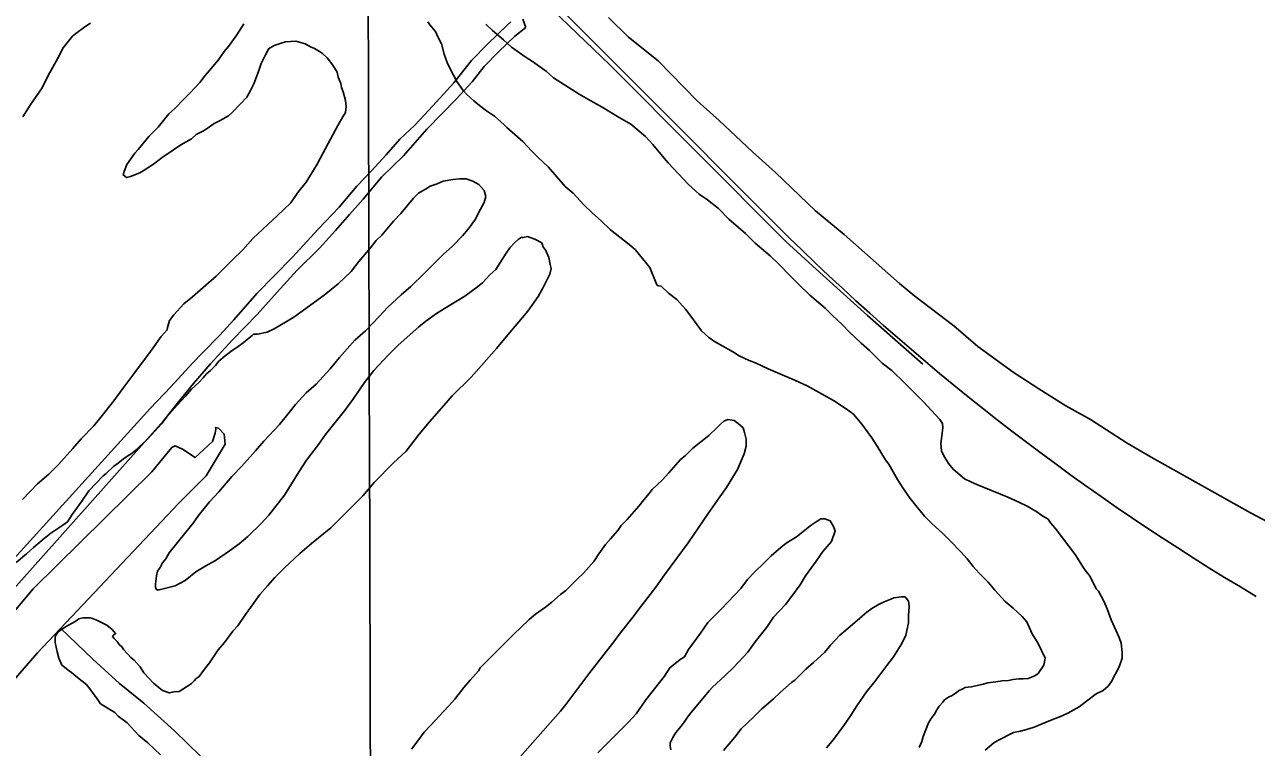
# Model space of a CAD drawing. Extents: x 3355677 to 3393573, y 612928 to 638357.
# Drawn here: x 3385728 to 3387126, y 622336 to 623156 of the extents above; entities that cross this region are included whole.
import ezdxf

# ---------------------------------------------------------------- set-up
doc = ezdxf.new("R2010")
doc.units = 0
for name, color, linetype in [('V-GRID-MAJR', 7, 'Continuous'), ('V-ROAD-CNTR', 7, 'Continuous'), ('V-SITE-VEGE', 7, 'Continuous'), ('V-TOPO-SHOR', 7, 'Continuous')]:
    doc.layers.add(name, color=color, linetype=linetype)

msp = doc.modelspace()

# ---------------------------------------------------------------- linework, layer by layer
at = {"layer": 'V-GRID-MAJR'}
msp.add_spline([(3386132.2, 618381), (3386114.6, 624440.3), (3386097, 630501.6), (3386079.3, 636562.8), (3386079.3, 636564.7)], degree=3, dxfattribs=at)
at = {"layer": 'V-ROAD-CNTR'}
for points in [[(3382157.2, 627282.4), (3384530.4, 624959.3), (3385857.9, 623653.2), (3386595.5, 622914.3)], [(3386747.4, 622770.5), (3386716, 622798), (3386684.7, 622825.7), (3386653.6, 622853.6), (3386622.6, 622881.7), (3386591.8, 622909.9), (3386392.2, 623110), (3386336.7, 623163.5), (3386281.3, 623217.3), (3386226.1, 623271.3), (3386171.2, 623325.5), (3386139.1, 623357.8), (3386106.8, 623390), (3386074.4, 623422), (3386041.9, 623453.8), (3386009.2, 623485.5), (3385976.3, 623517.1), (3385953.6, 623539.1), (3385936.2, 623556.2), (3385916.5, 623576.1), (3385896.9, 623596.1), (3385877.4, 623616.2)]]:
    msp.add_lwpolyline(points, dxfattribs=at)
msp.add_arc((3388540.3, 624898.2), 2778.2, 225.5693, 239.3984, dxfattribs=at)
at = {"layer": 'V-SITE-VEGE'}
for p, q in [((3386413.5, 623141.5), (3386390.8, 623163.7)), ((3386447.1, 623114.7), (3386413.5, 623141.5)), ((3386491.4, 623069.1), (3386447.1, 623114.7)), ((3386516.3, 623046.8), (3386491.4, 623069.1)), ((3386554.2, 623011.2), (3386516.3, 623046.8)), ((3386580.2, 622987.8), (3386554.2, 623011.2)), ((3386625.6, 622944.4), (3386580.2, 622987.8)), ((3386658.1, 622917.7), (3386625.6, 622944.4)), ((3386720.9, 622861.9), (3386658.1, 622917.7)), ((3386738.3, 622847.4), (3386720.9, 622861.9)), ((3386782.8, 622813.9), (3386738.3, 622847.4)), ((3386809.8, 622790.5), (3386782.8, 622813.9)), ((3386850, 622761.4), (3386809.8, 622790.5)), ((3386879.3, 622742.4), (3386850, 622761.4)), ((3386909.7, 622723.3), (3386879.3, 622742.4)), ((3386938, 622707.6), (3386909.7, 622723.3)), ((3386979.3, 622680.7), (3386938, 622707.6)), ((3387006.5, 622664.9), (3386979.3, 622680.7)), ((3387119.6, 622601.9), (3387006.5, 622664.9)), ((3387191.5, 622563.6), (3387119.6, 622601.9))]:
    msp.add_line(p, q, dxfattribs=at)
for points in [[(3386496.5, 622808.3), (3386491.4, 622815), (3386484.2, 622825), (3386478, 622832.8), (3386468.5, 622843.9), (3386459, 622851.1), (3386450.6, 622858.8), (3386447.3, 622859.4), (3386445.6, 622860.5), (3386437.8, 622880), (3386421, 622900.5), (3386414.3, 622906.1), (3386393.1, 622922.7), (3386383, 622932.7), (3386372.4, 622942.2), (3386362.9, 622951), (3386350.6, 622964.4), (3386341.7, 622972.1), (3386322.7, 622993.8), (3386310.9, 623004.9), (3386303.7, 623012.1), (3386293.6, 623023.2), (3386275.2, 623038.8), (3386272.4, 623042.1), (3386261.2, 623051.6), (3386252.3, 623057.7), (3386244.5, 623063.8), (3386237.8, 623069.3), (3386230, 623076.5), (3386226, 623081), (3386218.8, 623091), (3386214.9, 623098.2), (3386208.1, 623111.6), (3386204.2, 623122.1), (3386201.4, 623133.8), (3386197.5, 623141), (3386194.6, 623147.7), (3386187.9, 623155.5), (3386185.7, 623158.8)], [(3385725.9, 623051), (3385734.3, 623064.4), (3385748.1, 623084), (3385754.8, 623097.9), (3385765.3, 623116.9), (3385771.9, 623129.2), (3385782.5, 623142.6), (3385786.4, 623145.4), (3385796.4, 623153.2), (3385803, 623157.1)], [(3385976.8, 623156.5), (3385969.1, 623144.2), (3385966.9, 623141.5), (3385959.6, 623130.8), (3385954.7, 623125.3), (3385948, 623115.8)], [(3386251.4, 623156.2), (3386259.3, 623149), (3386271.5, 623138.5), (3386280.5, 623130.2), (3386297.2, 623118.5), (3386303.4, 623114.6), (3386320.1, 623103), (3386328.5, 623095.2), (3386357.5, 623076.9), (3386370.9, 623069.2), (3386383.7, 623062), (3386402.7, 623050.3), (3386416.1, 623042.6), (3386432.9, 623028.7), (3386441.2, 623019.8), (3386454.1, 623004.2), (3386458.6, 622998.7), (3386481.5, 622974.2), (3386493.8, 622963.1), (3386503.3, 622957), (3386515.5, 622947), (3386527.3, 622934.8), (3386546.3, 622918.7), (3386557.4, 622907.6), (3386574.2, 622893.2), (3386584.2, 622883.8), (3386597.6, 622869.9), (3386606.6, 622861), (3386619.4, 622848.8), (3386636.7, 622833.8), (3386644.6, 622826), (3386656.3, 622814.9), (3386664.1, 622807.1), (3386677.5, 622794.4), (3386687, 622786), (3386701.5, 622771.6), (3386712.2, 622763.3), (3386727.2, 622748.8), (3386736.7, 622739.4), (3386748.5, 622727.2), (3386752.4, 622723.3), (3386766.9, 622707.7), (3386769.7, 622703.3), (3386770.3, 622698.3), (3386768.6, 622686), (3386768.1, 622680.5), (3386768.7, 622672.1), (3386771.5, 622666.5), (3386776.5, 622657.6), (3386782.1, 622651.5), (3386795, 622640.4), (3386802.8, 622636.6), (3386808.9, 622633.8), (3386844, 622619.4), (3386856.3, 622613.9), (3386865.8, 622609.5), (3386877, 622602.8), (3386882.5, 622598.9), (3386889.8, 622594.5), (3386892.6, 622590.6), (3386897.6, 622584.5), (3386920.6, 622554.5), (3386930.6, 622538.4), (3386937.3, 622529.5), (3386944.1, 622515.6), (3386946.9, 622512.8), (3386953, 622501.7), (3386956.9, 622492.8), (3386961.4, 622480.5), (3386970.4, 622460.5), (3386972.7, 622453.8), (3386973.8, 622443.2), (3386973.8, 622437.1), (3386970.5, 622427.1), (3386961.6, 622410.3), (3386957.8, 622405.3), (3386952.2, 622400.3), (3386944.4, 622396.4)], [(3385948, 623115.8), (3385933, 623097.9), (3385926.9, 623090.1), (3385915.8, 623078.4), (3385908.6, 623071.1), (3385898.6, 623060.5), (3385891.9, 623054.3), (3385882.5, 623043.2), (3385879.7, 623039.3), (3385869.2, 623028.6), (3385857, 623014.1), (3385853.1, 623009.7), (3385844.2, 622996.8), (3385840.9, 622989), (3385839.8, 622985.1), (3385843.7, 622982.3), (3385848.1, 622983.5), (3385858.7, 622987.4), (3385862.6, 622989.6), (3385874.3, 622997.5), (3385884.3, 623004.7), (3385897.1, 623013.7), (3385905.4, 623019.3), (3385917.6, 623026), (3385922.6, 623031), (3385931, 623035), (3385935.4, 623037.8), (3385943.2, 623043.3), (3385949.9, 623046.7), (3385959.3, 623052.3), (3385963.2, 623055.7), (3385973.2, 623065.7), (3385980.4, 623073.5), (3385984.3, 623080.8), (3385988.2, 623088.6), (3385993.7, 623102.5), (3385996.5, 623111.5), (3386001.5, 623121.5), (3386003.7, 623125.4), (3386004.8, 623128.2), (3386011.4, 623132.1), (3386019.2, 623134.4), (3386024.2, 623136.1), (3386029.8, 623136.6), (3386035.9, 623136.7), (3386046.5, 623133.9), (3386052.7, 623130.6), (3386057.1, 623128.4), (3386062.7, 623125), (3386066.1, 623122.8), (3386071.6, 623117.8), (3386077.8, 623109.5), (3386082.8, 623101.7), (3386084, 623096.1), (3386086.8, 623088.9), (3386087.9, 623084.4), (3386089.6, 623079.4), (3386092.4, 623069.4), (3386093, 623062.7), (3386092.4, 623056.1), (3386089.1, 623051), (3386083.6, 623041), (3386067, 623010.3), (3386060.3, 622997.5), (3386047.6, 622976.8), (3386038.1, 622965.1), (3386030.4, 622953.4), (3386014.8, 622938.8), (3386004.3, 622928.8), (3385987, 622913.1), (3385975.9, 622900.3), (3385963.7, 622888.6), (3385945.4, 622870.1), (3385933.7, 622860.1), (3385918.7, 622846.7), (3385908.7, 622838.8), (3385897.6, 622826.5), (3385892.6, 622819.8), (3385890.4, 622812), (3385889.9, 622809.2), (3385883.2, 622802), (3385871, 622784.7), (3385851, 622757.9), (3385839.4, 622742.8), (3385829.4, 622728.9), (3385814.4, 622710.4), (3385806.7, 622700.4), (3385792.2, 622685.9), (3385782.8, 622674.7), (3385766.7, 622656.8), (3385755.6, 622645.6), (3385742.8, 622634.5), (3385725.6, 622617.1)], [(3386056.9, 622840.9), (3386068, 622848.8), (3386084.1, 622861.6), (3386098.6, 622875.6), (3386107.4, 622886.8), (3386120.8, 622902.4), (3386126.9, 622910.8), (3386133.5, 622916.9), (3386146.8, 622932.6), (3386155.2, 622941.5), (3386169.6, 622958.8), (3386175.2, 622964.4), (3386182.9, 622968.9), (3386188.5, 622972.2), (3386196.3, 622975), (3386203, 622977.9), (3386214.1, 622980.1), (3386221.9, 622980.7), (3386229.1, 622980.7), (3386236.9, 622978), (3386243.6, 622974.1), (3386249.8, 622967.4), (3386251.5, 622960.7), (3386249.8, 622954), (3386243.7, 622942.9), (3386239.9, 622935.1), (3386231.5, 622923.4), (3386224.9, 622916.1), (3386213.8, 622904.4), (3386203.2, 622894.9), (3386182.1, 622873.6), (3386166.6, 622858.5), (3386155.5, 622849), (3386140.5, 622835.1), (3386130.5, 622824.5), (3386114.9, 622808.3), (3386102.7, 622797.6), (3386085.5, 622778.1), (3386074.9, 622765.2), (3386058.8, 622747.9), (3386047.7, 622737.9), (3386035.5, 622724.5), (3386028.3, 622715.5), (3386017.2, 622702.1), (3385999.4, 622683.1), (3385990, 622672), (3385974.5, 622654.7), (3385963.4, 622642.9), (3385948.4, 622625.6), (3385937.8, 622614.4), (3385925.6, 622598.8), (3385919.5, 622589.9), (3385911.2, 622579.8), (3385892.3, 622556.4), (3385888.4, 622549.7), (3385884.6, 622545.2), (3385881.8, 622539.6), (3385879, 622535.7), (3385877.9, 622530.2), (3385876.8, 622521.2), (3385876.8, 622516.8), (3385878, 622514.6), (3385880.7, 622514.6), (3385899.1, 622519.1), (3385910.2, 622525.2), (3385922.5, 622534.7), (3385933.6, 622541.5), (3385944.7, 622547.6), (3385960.8, 622558.8), (3385971.4, 622566.6), (3385981.4, 622575), (3385996.4, 622589.6), (3386005.3, 622599.1), (3386023, 622621.9), (3386039.6, 622648.7), (3386048, 622661.6), (3386061.8, 622679.4), (3386069.6, 622690.6), (3386091.2, 622717.4), (3386100.7, 622730.2), (3386114, 622749.8), (3386124.5, 622763.2), (3386140.6, 622780.5), (3386151.7, 622791.7), (3386162.3, 622801.2), (3386175.6, 622812.9), (3386183.4, 622819.1), (3386195.6, 622828), (3386204.5, 622833.6), (3386227.9, 622847.6), (3386240.6, 622857.1), (3386247.9, 622862.7), (3386256.2, 622871.6), (3386262.9, 622877.8), (3386267.3, 622885), (3386274.5, 622896.2), (3386278.9, 622902.3), (3386284.5, 622908.5), (3386288.4, 622911.8), (3386291.7, 622914.1), (3386293.9, 622914.1)], [(3386293.9, 622914.1), (3386299, 622915.2), (3386301.7, 622914.1), (3386307.3, 622912.4), (3386315.1, 622908), (3386316.8, 622903), (3386319.1, 622900.2), (3386323, 622891.3), (3386324.7, 622883.5), (3386325.8, 622879.1), (3386324.2, 622872.4), (3386316.4, 622856.8), (3386310.9, 622847.3), (3386299.2, 622830.5), (3386274.8, 622801.5), (3386263.7, 622788.1), (3386246.5, 622769.1), (3386234.8, 622755.7), (3386213.2, 622734.5), (3386206.5, 622726.7), (3386187.6, 622704.9), (3386176, 622690.9), (3386161, 622671.9), (3386146.6, 622658.5), (3386124.9, 622636.2), (3386112.1, 622621.1), (3386089.9, 622599.3), (3386075.5, 622584.8), (3386053.8, 622566.9), (3386040.5, 622555.7), (3386022.7, 622538.9), (3386012.2, 622528.3), (3386003.8, 622518.8), (3385994.9, 622509.3), (3385985, 622494.8), (3385978.9, 622486.5), (3385970, 622473.6), (3385964.4, 622467.5), (3385955, 622454.6), (3385947.8, 622446.3), (3385937.8, 622431.7), (3385932.3, 622424.5), (3385926.2, 622416.1), (3385922.8, 622413.9), (3385920.6, 622411.1), (3385917.3, 622408.3), (3385911.7, 622404.4), (3385903.4, 622399.3), (3385897.8, 622398.8), (3385892.2, 622397.6), (3385884.4, 622400.4), (3385874.4, 622408.7), (3385869.4, 622413.7), (3385863.2, 622420.4), (3385859.3, 622427.1), (3385852.6, 622434.8), (3385848.7, 622437.6), (3385840.8, 622446.5), (3385838.6, 622449.8), (3385835.3, 622452.6), (3385833, 622455.9), (3385829.7, 622459.3), (3385828, 622461.5), (3385829.1, 622463.2), (3385831.3, 622464.8), (3385827.4, 622469.3), (3385825.7, 622471), (3385821.3, 622474.3), (3385810.7, 622479.8), (3385805.1, 622482), (3385802.3, 622482.6), (3385794.5, 622482.6), (3385789.5, 622481.4), (3385785.6, 622478.6), (3385774.5, 622472.5), (3385766.1, 622466.9), (3385763.9, 622463.5), (3385762.8, 622461.3), (3385762.8, 622454.6), (3385765.1, 622444), (3385766.8, 622436.8), (3385770.2, 622429), (3385773.5, 622426.8), (3385777.4, 622423.5), (3385781.3, 622420.7), (3385788, 622415.1), (3385798.6, 622406.8), (3385810.4, 622390.7), (3385814.3, 622385.1), (3385830.5, 622375.2), (3385834.4, 622371.3), (3385844.4, 622363.5), (3385857.9, 622349.1), (3385867.9, 622340.7), (3385882.4, 622327.4)], [(3385718.6, 622545.3), (3385730.2, 622555.3), (3385738, 622562.6), (3385750.2, 622572.7), (3385758, 622578.8), (3385771.4, 622587.8), (3385776.9, 622591.7), (3385781.9, 622600), (3385793, 622615.1), (3385800.8, 622626.8), (3385817.4, 622643.6), (3385820.7, 622646.4), (3385829.1, 622654.2), (3385834.1, 622658.1), (3385840.2, 622663.2), (3385845.2, 622666.5), (3385849.1, 622668.8), (3385854.6, 622673.2), (3385858.5, 622677.1), (3385866.3, 622684.4), (3385872.4, 622690.6), (3385883.5, 622702.8), (3385889.6, 622710.7), (3385901.3, 622724.1), (3385910.7, 622734.1), (3385917.4, 622741.9), (3385925.7, 622749.8), (3385930.7, 622754.8), (3385934.6, 622759.3), (3385939, 622763.2), (3385944.6, 622768.8), (3385948.5, 622773.8), (3385955.7, 622779.9), (3385965.1, 622787.2), (3385969, 622789.4), (3385976.3, 622794.5), (3385980.7, 622798.4), (3385986.3, 622802.9), (3385987.9, 622804.5), (3385992.4, 622804.5), (3386003.5, 622806.8), (3386011.3, 622810.7), (3386024.1, 622818), (3386033.5, 622823.6), (3386047.4, 622833.7), (3386056.9, 622840.9)], [(3386743.5, 622335.6), (3386746.3, 622342.3), (3386747.9, 622347.9), (3386754, 622363.5), (3386757.9, 622369.6), (3386760.7, 622373.5), (3386763.5, 622378.5), (3386766.2, 622382.5), (3386770.1, 622386.9), (3386772.3, 622389.7), (3386776.8, 622392.5), (3386780.7, 622394.7), (3386785.7, 622398.1), (3386787.9, 622399.8), (3386792.9, 622402), (3386795.7, 622403.7), (3386802.4, 622404.3), (3386814.6, 622407.1), (3386821.3, 622408.8), (3386830.2, 622409.9), (3386837.4, 622411.1), (3386844.7, 622411.7), (3386850.2, 622412.8), (3386856.4, 622413.4), (3386861.4, 622413.4), (3386866.9, 622413.9), (3386874.7, 622416.8), (3386878.6, 622419.6), (3386884.7, 622429), (3386886.4, 622436.8), (3386878.5, 622453.5), (3386871.8, 622464.6), (3386865.6, 622478), (3386860.1, 622484.1), (3386850, 622493.5), (3386841.1, 622501.3), (3386829.3, 622514.1), (3386821.5, 622523), (3386811.4, 622533.5), (3386804.7, 622540.8), (3386798, 622549.6), (3386790.8, 622557.4), (3386779, 622569.6), (3386770.1, 622578.5), (3386757.2, 622590.2), (3386749.4, 622598), (3386739.4, 622610.2), (3386733.2, 622618), (3386724.8, 622630.2), (3386718.7, 622639.6), (3386709.1, 622656.9), (3386705.2, 622661.9), (3386695.7, 622677.4), (3386689.5, 622686.9), (3386678.4, 622702.5), (3386668.9, 622713.6), (3386660.5, 622719.7), (3386646, 622729.1), (3386616.4, 622745.7), (3386603, 622751.8), (3386582.4, 622760.7), (3386571.8, 622765.1), (3386558.4, 622771.7), (3386550.6, 622774.5), (3386538.9, 622780), (3386532.7, 622783.9), (3386517.7, 622792.2), (3386511, 622796.1), (3386504.8, 622800.5), (3386496.5, 622808.3)], [(3386167, 622333.8), (3386176.5, 622346.1), (3386181.5, 622352.8), (3386194.8, 622366.8), (3386198.1, 622370.7), (3386209.2, 622382.4), (3386216.4, 622390.3), (3386226.4, 622403.7), (3386233.6, 622412), (3386243.1, 622422.6), (3386245.3, 622426), (3386283.6, 622464.5), (3386290.8, 622471.2), (3386300.8, 622480.7), (3386308.1, 622486.9), (3386319.2, 622494.7), (3386326.4, 622500.3), (3386336.4, 622509.3), (3386342.5, 622513.7), (3386355.3, 622526.6), (3386362.5, 622533.3), (3386365.3, 622536.6), (3386374.2, 622546.7), (3386379.7, 622555.1), (3386387.5, 622565.7), (3386393, 622572.4), (3386401.3, 622581.9), (3386405.2, 622587.4), (3386411.9, 622594.2), (3386425.2, 622609.2), (3386430.8, 622616.5), (3386436.9, 622623.7), (3386440.2, 622628.2), (3386451.9, 622639.4), (3386459.1, 622647.2), (3386472.4, 622662.3), (3386478, 622666.8), (3386486.3, 622675.1), (3386504.6, 622689.7), (3386514.1, 622698.6), (3386517.9, 622702.5), (3386521.8, 622705.9), (3386526.3, 622707.6), (3386533.5, 622706.5), (3386538, 622703.2), (3386543.6, 622698.2), (3386545.3, 622693.1), (3386547, 622685.4), (3386547, 622677.6), (3386544.8, 622668.6), (3386537, 622650.8), (3386524.8, 622630.7), (3386517.1, 622620.1), (3386503.8, 622601.1), (3386481, 622567.6), (3386454.4, 622531.3), (3386444.4, 622517.4), (3386428.9, 622497.3), (3386418.3, 622483.3), (3386402.8, 622463.8), (3386397.8, 622457.1), (3386368.4, 622419.1), (3386342.3, 622384.5), (3386336.2, 622376.7), (3386281.8, 622315.3)], [(3386378.7, 622329.5), (3386413.1, 622364.1), (3386422, 622373.6), (3386433.1, 622389.8), (3386454.2, 622416.6), (3386460.3, 622426.1), (3386472, 622435.6), (3386477, 622438.4), (3386481.4, 622446.8), (3386495.3, 622465.2), (3386503.6, 622477.5), (3386518.6, 622492.5), (3386526.4, 622500.9), (3386540.8, 622516), (3386548.6, 622526.1), (3386556.3, 622534.4), (3386567.4, 622545.1), (3386575.2, 622552.9), (3386586.3, 622562.4), (3386592.4, 622567.4), (3386604.1, 622574.7), (3386611.3, 622580.3), (3386619.7, 622587), (3386625.2, 622590.9), (3386631.9, 622594.8), (3386636.4, 622594.8), (3386642.5, 622592.6), (3386645.8, 622587.1), (3386648.1, 622581.5), (3386643.7, 622569.2), (3386634.2, 622558.1), (3386626.5, 622546.9), (3386614.3, 622530.2), (3386608.2, 622520.1), (3386598.7, 622507.3), (3386591.5, 622497.8), (3386578.2, 622483.3), (3386570.4, 622472.1), (3386557.1, 622455.3), (3386548.8, 622443.6), (3386532.7, 622426.3), (3386522.7, 622416.8), (3386508.8, 622404), (3386504.9, 622400), (3386496.1, 622388.9), (3386484.4, 622374.9), (3386480.5, 622369.9), (3386476.6, 622364.3), (3386473.3, 622359.8), (3386467.2, 622352.6)], [(3386521.3, 622332.1), (3386534.1, 622347.2), (3386541.3, 622356.7), (3386555.2, 622370.1), (3386564.6, 622379.1), (3386577.9, 622390.8), (3386585.7, 622398.1), (3386598.5, 622409.2), (3386602.4, 622412), (3386614.6, 622424.3), (3386623.5, 622432.1), (3386636.3, 622443.9), (3386642.9, 622451.7), (3386653.5, 622462.9), (3386659.6, 622468.5), (3386676.2, 622482.4), (3386684, 622489.1), (3386689.6, 622493.1), (3386697.9, 622498.1), (3386703.5, 622500.9), (3386711.3, 622503.7), (3386714.6, 622505.4), (3386723.5, 622506.5), (3386727.4, 622506.5), (3386731.3, 622501.5), (3386731.9, 622496), (3386731.4, 622484.8), (3386731.4, 622477), (3386728.1, 622463.1), (3386723.7, 622453.6), (3386714.3, 622438.6), (3386706.5, 622428.5), (3386693.2, 622410.6), (3386683.7, 622398.9), (3386672.6, 622382.7), (3386665.4, 622371.6), (3386657.7, 622360.4), (3386646, 622344.8), (3386638.3, 622335.3)], [(3386944.4, 622396.4), (3386933.3, 622388), (3386925, 622381.8), (3386912.2, 622374.5), (3386903.8, 622370.6), (3386892.2, 622366.1), (3386873.8, 622358.8), (3386867.7, 622356.6), (3386858.2, 622354.3), (3386850.4, 622352.6), (3386832.6, 622343.7), (3386828.2, 622340.9), (3386818.2, 622332.5)], [(3386467.2, 622352.6), (3386463.9, 622347), (3386460.6, 622340.9), (3386460.6, 622337.5), (3386461.7, 622333.1)]]:
    msp.add_lwpolyline(points, dxfattribs=at)
at = {"layer": 'V-TOPO-SHOR'}
msp.add_line((3385872.5, 622648.4), (3385737.8, 622515.7), dxfattribs=at)
for points in [[(3385870.4, 622720.2), (3385894.1, 622744.9), (3385918.6, 622771.5), (3385930, 622783.2), (3385949.5, 622803.3), (3385965.4, 622820.6), (3385991.8, 622850.5), (3386031.8, 622891.6), (3386061.4, 622923.4), (3386085, 622948.6), (3386105, 622972.4), (3386121.3, 622989.2), (3386138.6, 623007.9), (3386154, 623025.6), (3386170.9, 623041.5), (3386181.8, 623053.2), (3386195.4, 623068.1), (3386215.4, 623089.6), (3386235.4, 623114.8), (3386253.6, 623133.5), (3386276.3, 623155.5), (3386279.9, 623158.6)], [(3386293.4, 623161.8), (3386297.1, 623152.5)], [(3385885.6, 622706), (3385903.3, 622727.9), (3385919.6, 622748.5), (3385939.1, 622770.9), (3385964.1, 622797.9), (3385991.9, 622826.9), (3386014.6, 622852.1), (3386037.3, 622876.9), (3386062.8, 622902.1), (3386080.9, 622922.2), (3386096.8, 622940.4), (3386112.3, 622957.7), (3386133.6, 622982.9), (3386158.2, 623006.7), (3386184.5, 623037.1), (3386217.7, 623071.2), (3386235.9, 623090.8), (3386249.5, 623108), (3386265.9, 623124.9), (3386284.6, 623142.6), (3386297.1, 623152.5)], [(3384894, 621618.4), (3384873.3, 621595.7), (3384865.7, 621591.9), (3384862.9, 621593.7), (3384855.3, 621600.3), (3384854.4, 621603.2), (3384859.1, 621611.7), (3384875.3, 621629), (3384970.2, 621730.1), (3385164.2, 621949.9), (3385442, 622253.1), (3385664.2, 622492.8), (3385870.4, 622720.2)], [(3385885.6, 622706), (3385684.1, 622480.6), (3385418.5, 622194.4), (3385185, 621940.5), (3384963.7, 621699.9)], [(3385872.5, 622648.4), (3385895.1, 622675.8), (3385898.9, 622677.7), (3385907.4, 622674), (3385921.6, 622664.6), (3385941.4, 622682.6), (3385944.2, 622692), (3385945.1, 622696.8), (3385945.1, 622698.6), (3385948, 622697.7), (3385954.6, 622691.1), (3385955.6, 622679.8), (3385934, 622643.8), (3385902.9, 622612.5), (3385742.8, 622442.9), (3385672.2, 622362.4)], [(3385694.5, 622464.5), (3385737.8, 622515.7)], [(3385866.7, 622100.4), (3385886.2, 622123.3), (3385914.8, 622156.9), (3385949.8, 622192.4), (3385980.3, 622226), (3386004.4, 622251.7), (3385987.1, 622267.6), (3385955.8, 622298.5), (3385927.7, 622325.8), (3385898.3, 622354.5), (3385863.3, 622385.8), (3385835.7, 622408), (3385805.4, 622435.8), (3385769, 622470.7)]]:
    msp.add_lwpolyline(points, dxfattribs=at)

doc.saveas('drawing.dxf')
